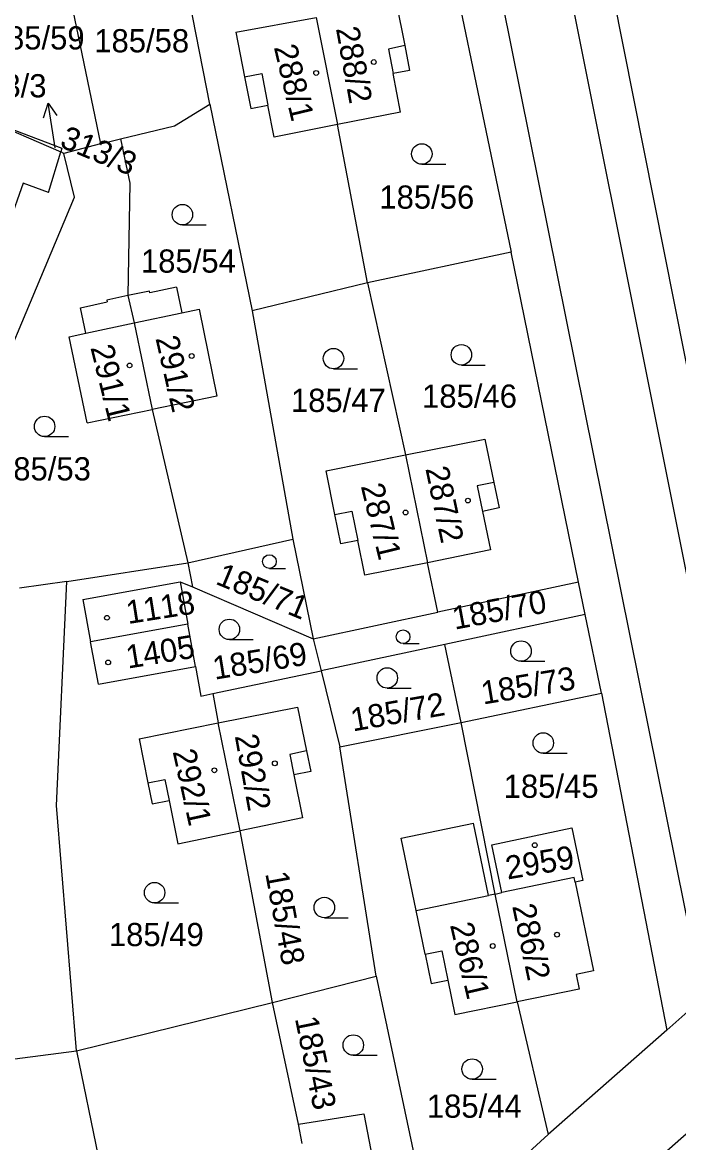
# Model space of a CAD drawing. Extents: x -735249 to -729401, y -1124843 to -1121828.
# Drawn here: x -733529.6 to -733481.5, y -1123690.2 to -1123608.1 of the extents above; entities that cross this region are included whole.
import ezdxf

# ---------------------------------------------------------------- set-up
doc = ezdxf.new("R2010")
doc.units = 0
for name, color, linetype in [('Vrstva 1', 7, 'Continuous'), ('Vrstva 16', 7, 'Continuous'), ('Vrstva 18', 7, 'Continuous'), ('Vrstva 19', 7, 'Continuous'), ('Vrstva 25', 7, 'Continuous'), ('Vrstva 4', 7, 'Continuous')]:
    doc.layers.add(name, color=color, linetype=linetype)

msp = doc.modelspace()

# ---------------------------------------------------------------- linework, layer by layer
at = {"layer": 'Vrstva 1'}
for points in [[(-733475.58, -1123675.32), (-733497.48, -1123565.9)], [(-733500.1, -1123594.78), (-733493.8, -1123624.96)], [(-733496.47, -1123596.67), (-733479.76, -1123679.66)], [(-733515.89, -1123614.12), (-733519.14, -1123597.52)], [(-733480.34, -1123636.32), (-733487.08, -1123602.36)], [(-733526.49, -1123604.52), (-733523.91, -1123617.02)], [(-733502.23, -1123606.66), (-733501.6, -1123609.82)], [(-733513.99, -1123608.85), (-733508.11, -1123607.76)], [(-733508.11, -1123607.76), (-733506.54, -1123615.62)], [(-733513.99, -1123608.85), (-733513.35, -1123612.12)], [(-733501.6, -1123609.82), (-733501.27, -1123611.64)], [(-733501.27, -1123611.64), (-733502.45, -1123611.87)], [(-733501.91, -1123614.71), (-733502.45, -1123611.87)], [(-733513.35, -1123612.12), (-733512.89, -1123614.44)], [(-733518.48, -1123615.71), (-733515.89, -1123614.12)], [(-733515.89, -1123614.12), (-733512.79, -1123629.26)], [(-733512.89, -1123614.44), (-733511.63, -1123614.19)], [(-733511.17, -1123616.54), (-733511.63, -1123614.19)], [(-733532.47, -1123615.18), (-733526.82, -1123617.62)], [(-733532.47, -1123615.18), (-733526.74, -1123617.34)], [(-733501.91, -1123614.71), (-733506.54, -1123615.62)], [(-733522.43, -1123616.66), (-733518.48, -1123615.71)], [(-733506.54, -1123615.62), (-733511.17, -1123616.54)], [(-733504.33, -1123627.22), (-733506.54, -1123615.62)], [(-733523.91, -1123617.02), (-733522.43, -1123616.66)], [(-733522.43, -1123616.66), (-733521.75, -1123619.92)], [(-733527.71, -1123620.6), (-733526.82, -1123617.62)], [(-733526.74, -1123617.34), (-733526.82, -1123617.62)], [(-733526.58, -1123617.73), (-733526.82, -1123617.62)], [(-733523.91, -1123617.02), (-733526.58, -1123617.73)], [(-733525.81, -1123620.94), (-733526.58, -1123617.73)], [(-733529.57, -1123619.91), (-733530.63, -1123622.88)], [(-733527.71, -1123620.6), (-733529.57, -1123619.91)], [(-733521.75, -1123619.92), (-733521.89, -1123628.15)], [(-733534.3, -1123641.16), (-733525.81, -1123620.94)], [(-733493.8, -1123624.96), (-733504.33, -1123627.22)], [(-733488.87, -1123649.16), (-733493.8, -1123624.96)], [(-733504.33, -1123627.22), (-733512.79, -1123629.26)], [(-733504.33, -1123627.22), (-733501.55, -1123639.83)], [(-733521.89, -1123628.15), (-733523.45, -1123628.49)], [(-733520.31, -1123627.82), (-733521.89, -1123628.15)], [(-733521.89, -1123628.15), (-733521.44, -1123630.16)], [(-733520.28, -1123627.95), (-733520.31, -1123627.82)], [(-733518.34, -1123627.54), (-733520.28, -1123627.95)], [(-733518.34, -1123627.54), (-733517.94, -1123629.42)], [(-733525.37, -1123629.04), (-733523.42, -1123628.62)], [(-733524.99, -1123630.91), (-733525.37, -1123629.04)], [(-733523.45, -1123628.49), (-733523.42, -1123628.62)], [(-733517.94, -1123629.42), (-733516.67, -1123629.15)], [(-733516.67, -1123629.15), (-733515.37, -1123635.52)], [(-733512.79, -1123629.26), (-733509.81, -1123646)], [(-733521.44, -1123630.16), (-733520.12, -1123636.5)], [(-733526.21, -1123631.17), (-733524.99, -1123630.91)], [(-733524.87, -1123637.48), (-733526.21, -1123631.17)], [(-733515.37, -1123635.52), (-733520.12, -1123636.5)], [(-733524.87, -1123637.48), (-733520.12, -1123636.5)], [(-733520.12, -1123636.5), (-733517.5, -1123647.75)], [(-733501.55, -1123639.83), (-733495.73, -1123638.67)], [(-733495.73, -1123638.67), (-733495.09, -1123641.85)], [(-733507.37, -1123640.99), (-733501.55, -1123639.83)], [(-733501.55, -1123639.83), (-733499.94, -1123647.73)], [(-733506.72, -1123644.2), (-733507.37, -1123640.99)], [(-733495.09, -1123641.85), (-733494.69, -1123643.72)], [(-733494.69, -1123643.72), (-733495.91, -1123643.97)], [(-733506.29, -1123646.36), (-733506.72, -1123644.2)], [(-733495.91, -1123643.97), (-733495.33, -1123646.8)], [(-733517.5, -1123647.75), (-733509.81, -1123646)], [(-733509.81, -1123646), (-733508.31, -1123653.31)], [(-733505.05, -1123646.11), (-733506.29, -1123646.36)], [(-733504.54, -1123648.65), (-733505.05, -1123646.11)], [(-733495.33, -1123646.8), (-733499.94, -1123647.73)], [(-733526.36, -1123649.1), (-733517.5, -1123647.75)], [(-733517.5, -1123647.75), (-733517.16, -1123649.51)], [(-733499.94, -1123647.73), (-733504.54, -1123648.65)], [(-733499.18, -1123651.36), (-733499.94, -1123647.73)], [(-733526.36, -1123649.1), (-733529.83, -1123649.59)], [(-733527.12, -1123665.54), (-733526.36, -1123649.1)], [(-733525.19, -1123650.43), (-733518.06, -1123649.13)], [(-733518.06, -1123649.13), (-733517.5, -1123652.23)], [(-733518.06, -1123649.13), (-733517.16, -1123649.51)], [(-733517.16, -1123649.51), (-733508.31, -1123653.31)], [(-733488.87, -1123649.16), (-733499.18, -1123651.36)], [(-733488.38, -1123651.53), (-733488.87, -1123649.16)], [(-733525.19, -1123650.43), (-733524.63, -1123653.53)], [(-733508.31, -1123653.31), (-733499.18, -1123651.36)], [(-733488.38, -1123651.53), (-733498.68, -1123653.72)], [(-733487.19, -1123657.3), (-733488.38, -1123651.53)], [(-733517.5, -1123652.23), (-733524.63, -1123653.53)], [(-733516.93, -1123655.33), (-733517.5, -1123652.23)], [(-733524.06, -1123656.63), (-733524.63, -1123653.53)], [(-733508.31, -1123653.31), (-733507.74, -1123655.65)], [(-733498.68, -1123653.72), (-733507.74, -1123655.65)], [(-733497.48, -1123659.45), (-733498.68, -1123653.72)], [(-733524.06, -1123656.63), (-733516.93, -1123655.33)], [(-733516.93, -1123655.33), (-733516.55, -1123657.52)], [(-733515.68, -1123657.33), (-733507.74, -1123655.65)], [(-733507.74, -1123655.65), (-733506.37, -1123661.22)], [(-733516.55, -1123657.52), (-733515.68, -1123657.33)], [(-733515.68, -1123657.33), (-733515.27, -1123659.48)], [(-733497.48, -1123659.45), (-733487.19, -1123657.3)], [(-733487.19, -1123657.3), (-733482.41, -1123681.99)], [(-733515.27, -1123659.48), (-733509.46, -1123658.32)], [(-733509.46, -1123658.32), (-733508.81, -1123661.53)], [(-733521.07, -1123660.65), (-733515.27, -1123659.48)], [(-733513.66, -1123667.39), (-733515.27, -1123659.48)], [(-733506.37, -1123661.22), (-733497.48, -1123659.45)], [(-733494.99, -1123672.03), (-733497.48, -1123659.45)], [(-733521.07, -1123660.65), (-733520.44, -1123663.86)], [(-733508.81, -1123661.53), (-733508.5, -1123663.04)], [(-733503.7, -1123678.03), (-733506.37, -1123661.22)], [(-733508.5, -1123663.04), (-733509.73, -1123663.29)], [(-733509.73, -1123663.29), (-733509.09, -1123666.44)], [(-733520.44, -1123663.86), (-733520.12, -1123665.42)], [(-733520.12, -1123665.42), (-733518.87, -1123665.17)], [(-733518.87, -1123665.17), (-733518.24, -1123668.34)], [(-733525.65, -1123683.51), (-733527.12, -1123665.54)], [(-733509.09, -1123666.44), (-733513.66, -1123667.39)], [(-733501.88, -1123667.93), (-733496.56, -1123666.82)], [(-733495.46, -1123672.12), (-733496.56, -1123666.82)], [(-733518.24, -1123668.34), (-733513.66, -1123667.39)], [(-733511.29, -1123679.96), (-733513.66, -1123667.39)], [(-733495.23, -1123668.42), (-733489.36, -1123667.17)], [(-733489.36, -1123667.17), (-733488.56, -1123671.02)], [(-733500.78, -1123673.23), (-733501.88, -1123667.93)], [(-733494.5, -1123671.92), (-733495.23, -1123668.42)], [(-733489.19, -1123670.82), (-733494.5, -1123671.92)], [(-733489.12, -1123671.14), (-733489.19, -1123670.82)], [(-733488.56, -1123671.02), (-733489.12, -1123671.14)], [(-733489.12, -1123671.14), (-733487.79, -1123677.65)], [(-733494.99, -1123672.03), (-733495.46, -1123672.12)], [(-733494.99, -1123672.03), (-733494.5, -1123671.92)], [(-733493.38, -1123679.92), (-733494.99, -1123672.03)], [(-733500.12, -1123676.44), (-733500.78, -1123673.23)], [(-733500.12, -1123676.44), (-733499.68, -1123678.59)], [(-733511.29, -1123679.96), (-733503.7, -1123678.03)], [(-733503.7, -1123678.03), (-733499.6, -1123697.43)], [(-733499.68, -1123678.59), (-733498.45, -1123678.34)], [(-733498.45, -1123678.34), (-733497.93, -1123680.86)], [(-733487.79, -1123677.65), (-733489.05, -1123677.91)], [(-733489.05, -1123677.91), (-733488.82, -1123678.99)], [(-733488.82, -1123678.99), (-733493.38, -1123679.92)], [(-733525.65, -1123683.51), (-733511.29, -1123679.96)], [(-733509.4, -1123688.89), (-733511.29, -1123679.96)], [(-733497.93, -1123680.86), (-733493.38, -1123679.92)], [(-733493.38, -1123679.92), (-733491.1, -1123689.64)], [(-733479.76, -1123679.66), (-733482.41, -1123681.99)], [(-733482.41, -1123681.99), (-733491.1, -1123689.64)], [(-733535.48, -1123684.78), (-733525.65, -1123683.51)], [(-733525.65, -1123683.51), (-733519.32, -1123714.4)], [(-733509.4, -1123688.89), (-733504.61, -1123688.13)], [(-733504.61, -1123688.13), (-733503.96, -1123691.43)], [(-733509.12, -1123690.3), (-733509.4, -1123688.89)], [(-733491.1, -1123689.64), (-733499.6, -1123697.43)], [(-733480.76, -1123689.44), (-733490.21, -1123697.77)]]:
    msp.add_lwpolyline(points, dxfattribs=at)
at = {"layer": 'Vrstva 16'}
msp.add_lwpolyline([(-733527.23, -1123617.33), (-733527.28, -1123617.01)], dxfattribs=at)
at = {"layer": 'Vrstva 25'}
for points in [[(-733528.08, -1123615.111), (-733527.738, -1123614.046), (-733527.092, -1123614.958)], [(-733527.28, -1123617.01), (-733527.738, -1123614.046)], [(-733500.36, -1123618.52), (-733498.61, -1123618.52)], [(-733517.9, -1123622.97), (-733516.15, -1123622.97)], [(-733497.46, -1123633.24), (-733495.71, -1123633.24)], [(-733506.83, -1123633.52), (-733505.08, -1123633.52)], [(-733528, -1123638.49), (-733526.25, -1123638.49)], [(-733511.53, -1123648.15), (-733510.357, -1123648.15)], [(-733514.46, -1123653.37), (-733512.71, -1123653.37)], [(-733501.73, -1123653.66), (-733500.557, -1123653.66)], [(-733493.09, -1123654.96), (-733491.34, -1123654.96)], [(-733502.89, -1123656.93), (-733501.14, -1123656.93)], [(-733491.46, -1123661.7), (-733489.71, -1123661.7)], [(-733519.94, -1123672.67), (-733518.19, -1123672.67)], [(-733507.5, -1123673.76), (-733505.75, -1123673.76)], [(-733505.38, -1123683.84), (-733503.63, -1123683.84)], [(-733496.67, -1123685.6), (-733494.92, -1123685.6)]]:
    msp.add_lwpolyline(points, dxfattribs=at)
for centre, radius in [((-733503.88, -1123611.03), 0.175), ((-733508.1, -1123611.83), 0.175), ((-733500.36, -1123617.77), 0.75), ((-733517.9, -1123622.22), 0.75), ((-733517.22, -1123632.58), 0.175), ((-733506.83, -1123632.77), 0.75), ((-733497.46, -1123632.49), 0.75), ((-733521.77, -1123633.27), 0.175), ((-733528, -1123637.74), 0.75), ((-733496.98, -1123643.18), 0.175), ((-733501.55, -1123644.05), 0.175), ((-733511.53, -1123647.647), 0.503), ((-733523.43, -1123651.77), 0.175), ((-733514.46, -1123652.62), 0.75), ((-733501.73, -1123653.157), 0.503), ((-733493.09, -1123654.21), 0.75), ((-733523.34, -1123655.04), 0.175), ((-733502.89, -1123656.18), 0.75), ((-733491.46, -1123660.95), 0.75), ((-733515.56, -1123662.95), 0.175), ((-733511.13, -1123662.44), 0.175), ((-733492.08, -1123668.44), 0.175), ((-733519.94, -1123671.92), 0.75), ((-733507.5, -1123673.01), 0.75), ((-733490.45, -1123675), 0.175), ((-733495.16, -1123675.83), 0.175), ((-733505.38, -1123683.09), 0.75), ((-733496.67, -1123684.85), 0.75)]:
    msp.add_circle(centre, radius, dxfattribs=at)
at = {"layer": 'Vrstva 4'}
for points in [[(-733501.6, -1123609.82), (-733502.8, -1123610.09)], [(-733502.8, -1123610.09), (-733502.45, -1123611.87)], [(-733513.35, -1123612.12), (-733512.09, -1123611.87)], [(-733512.09, -1123611.87), (-733511.63, -1123614.19)], [(-733521.44, -1123630.16), (-733517.94, -1123629.42)], [(-733524.99, -1123630.91), (-733521.44, -1123630.16)], [(-733495.09, -1123641.85), (-733496.3, -1123642.1)], [(-733496.3, -1123642.1), (-733495.91, -1123643.97)], [(-733506.72, -1123644.2), (-733505.49, -1123643.96)], [(-733505.49, -1123643.96), (-733505.05, -1123646.11)], [(-733508.81, -1123661.53), (-733510.04, -1123661.78)], [(-733510.04, -1123661.78), (-733509.73, -1123663.29)], [(-733520.44, -1123663.86), (-733519.18, -1123663.62)], [(-733519.18, -1123663.62), (-733518.87, -1123665.17)], [(-733500.78, -1123673.23), (-733495.46, -1123672.12)], [(-733500.12, -1123676.44), (-733498.89, -1123676.19)], [(-733498.89, -1123676.19), (-733498.45, -1123678.34)]]:
    msp.add_lwpolyline(points, dxfattribs=at)

# ---------------------------------------------------------------- texts
at = {"layer": 'Vrstva 16'}
msp.add_text('313/3', height=1.7, dxfattribs=at).set_placement((-733533.546, -1123613.62))
at = {"layer": 'Vrstva 18'}
for s, p in [('185/59', (-733532.02, -1123610.11)), ('185/58', (-733524.36, -1123610.32)), ('185/56', (-733503.47, -1123621.78)), ('185/54', (-733520.94, -1123626.47)), ('185/47', (-733509.95, -1123636.68)), ('185/46', (-733500.34, -1123636.37)), ('185/53', (-733531.56, -1123641.7)), ('185/45', (-733494.36, -1123664.97)), ('185/49', (-733523.29, -1123675.84)), ('185/44', (-733499.99, -1123688.42))]:
    msp.add_text(s, height=1.7, dxfattribs=at).set_placement(p)
for s, rotation, p in [('185/71', 337.40268, (-733515.549, -1123649.263)), ('185/70', 10.60008, (-733497.951, -1123652.647)), ('185/69', 9.20007, (-733515.535, -1123656.311)), ('185/73', 9.40008, (-733495.866, -1123658.131)), ('185/72', 10.10008, (-733505.409, -1123660.109)), ('185/48', 280.50223, (-733511.837, -1123670.51)), ('185/43', 281.60224, (-733509.664, -1123681.145))]:
    msp.add_text(s, height=1.7, rotation=rotation, dxfattribs=at).set_placement(p)
at = {"layer": 'Vrstva 19'}
for s, rotation, p in [('288/2', 280.30223, (-733506.658, -1123608.571)), ('288/1', 283.50226, (-733511.209, -1123609.937)), ('313/3', 337.60269, (-733526.969, -1123617.222)), ('291/2', 282.90225, (-733519.881, -1123631.28)), ('291/1', 283.80226, (-733524.649, -1123631.956)), ('287/2', 282.00224, (-733500.103, -1123640.834)), ('287/1', 283.80226, (-733504.839, -1123642.116)), ('1118', 9.00007, (-733521.884, -1123652.232)), ('1405', 9.30008, (-733521.895, -1123655.501)), ('292/2', 280.20223, (-733514.068, -1123660.431)), ('292/1', 282.40225, (-733518.622, -1123661.572)), ('2959', 9.60008, (-733494.077, -1123670.96)), ('286/2', 281.90224, (-733493.744, -1123672.904)), ('286/1', 283.10225, (-733498.3, -1123674.289))]:
    msp.add_text(s, height=1.7, rotation=rotation, dxfattribs=at).set_placement(p)

doc.saveas('drawing.dxf')
